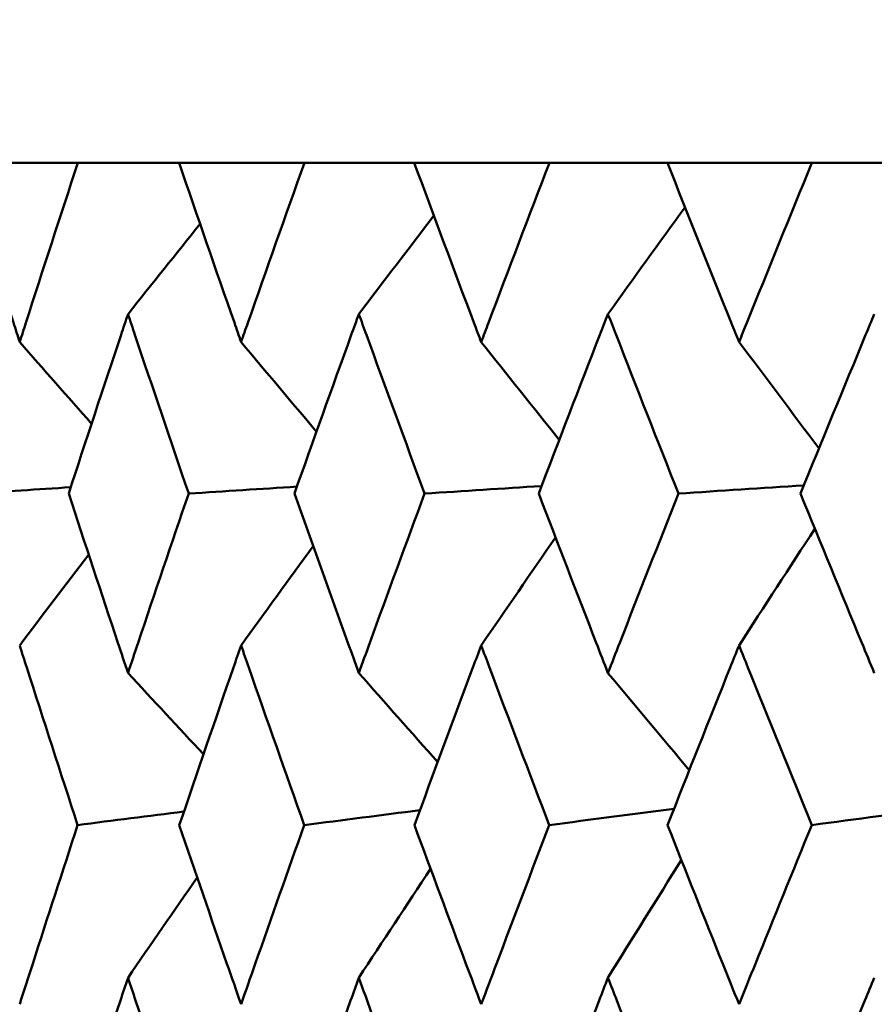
# Model space of a CAD drawing. Header units: millimetres. Extents: x 113 to 2969, y 62 to 2427.
# Tile 299 of 318: x 2032.35 to 2035.2, y 291.52 to 294.8. Entities that reach past the tile are written whole.
import ezdxf

# ---------------------------------------------------------------- set-up
doc = ezdxf.new("R2010")
doc.units = ezdxf.units.MM
doc.header["$LTSCALE"] = 12
doc.layers.add('Widoczne (ISO)', color=7, linetype='Continuous', lineweight=50)

msp = doc.modelspace()

# ---------------------------------------------------------------- linework, layer by layer
at = {"layer": 'Widoczne (ISO)'}
for p, q in [((2032.5467, 294.3264), (2032.1635, 294.3264)), ((2032.5467, 294.3264), (2032.8846, 294.3264)), ((2033.3024, 294.3264), (2032.8846, 294.3264)), ((2033.3024, 294.3264), (2033.6689, 294.3264)), ((2034.1196, 294.3264), (2033.6689, 294.3264)), ((2034.1196, 294.3264), (2034.5132, 294.3264)), ((2034.9952, 294.3264), (2034.5132, 294.3264)), ((2034.9952, 294.3264), (2035.4143, 294.3264))]:
    msp.add_line(p, q, dxfattribs=at)
msp.add_circle((2048.8943, 326.3264), 50, dxfattribs=at)
for points, knots in [([(2032.1635, 294.3264), (2032.2191, 294.1487), (2032.2752, 293.9711), (2032.3389, 293.7719), (2032.3458, 293.7503), (2032.3527, 293.7287)], [0, 0, 0, 0, 0.06135239, 0.06135239, 0.06879633, 0.06879633, 0.06879633, 0.06879633]), ([(2032.3527, 293.7287), (2032.3596, 293.7503), (2032.3665, 293.7718), (2032.4305, 293.971), (2032.4883, 294.1487), (2032.5467, 294.3264)], [0.05393723, 0.05393723, 0.05393723, 0.05393723, 0.06137399, 0.06137399, 0.12273355, 0.12273355, 0.12273355, 0.12273355]), ([(2032.8846, 294.3264), (2032.9454, 294.1487), (2033.0067, 293.9711), (2033.0762, 293.7719), (2033.0837, 293.7503), (2033.0912, 293.7287)], [0, 0, 0, 0, 0.06135239, 0.06135239, 0.06879633, 0.06879633, 0.06879633, 0.06879633]), ([(2033.0912, 293.7287), (2033.0987, 293.7503), (2033.1063, 293.7718), (2033.176, 293.971), (2033.2389, 294.1487), (2033.3024, 294.3264)], [0.05393723, 0.05393723, 0.05393723, 0.05393723, 0.06137399, 0.06137399, 0.12273355, 0.12273355, 0.12273355, 0.12273355]), ([(2033.6689, 294.3264), (2033.7346, 294.1487), (2033.8009, 293.9711), (2033.8758, 293.7719), (2033.884, 293.7503), (2033.8921, 293.7287)], [0, 0, 0, 0, 0.06135239, 0.06135239, 0.06879633, 0.06879633, 0.06879633, 0.06879633]), ([(2033.8921, 293.7287), (2033.9002, 293.7503), (2033.9083, 293.7718), (2033.9836, 293.971), (2034.0513, 294.1487), (2034.1196, 294.3264)], [0.05393723, 0.05393723, 0.05393723, 0.05393723, 0.06137399, 0.06137399, 0.12273355, 0.12273355, 0.12273355, 0.12273355]), ([(2034.5132, 294.3264), (2034.5837, 294.1487), (2034.6546, 293.9711), (2034.7348, 293.7719), (2034.7435, 293.7503), (2034.7522, 293.7287)], [0, 0, 0, 0, 0.06135239, 0.06135239, 0.06879633, 0.06879633, 0.06879633, 0.06879633]), ([(2034.7522, 293.7287), (2034.7609, 293.7503), (2034.7695, 293.7718), (2034.85, 293.971), (2034.9223, 294.1487), (2034.9952, 294.3264)], [0.05393723, 0.05393723, 0.05393723, 0.05393723, 0.06137399, 0.06137399, 0.12273355, 0.12273355, 0.12273355, 0.12273355]), ([(2032.714, 293.8221), (2032.7062, 293.7989), (2032.6984, 293.7757), (2032.6319, 293.5763), (2032.5737, 293.4), (2032.5161, 293.2237)], [0.05804162, 0.05804162, 0.05804162, 0.05804162, 0.06605559, 0.06605559, 0.12689392, 0.12689392, 0.12689392, 0.12689392]), ([(2032.9165, 293.2237), (2032.8562, 293.4), (2032.7965, 293.5762), (2032.7295, 293.7757), (2032.7218, 293.7989), (2032.714, 293.8221)], [0.00523804, 0.00523804, 0.00523804, 0.00523804, 0.06606705, 0.06606705, 0.07409033, 0.07409033, 0.07409033, 0.07409033]), ([(2033.484, 293.8221), (2033.4756, 293.7989), (2033.4672, 293.7757), (2033.395, 293.5763), (2033.3318, 293.4), (2033.2692, 293.2237)], [0.05804162, 0.05804162, 0.05804162, 0.05804162, 0.06605559, 0.06605559, 0.12689392, 0.12689392, 0.12689392, 0.12689392]), ([(2033.7034, 293.2237), (2033.6382, 293.4), (2033.5735, 293.5762), (2033.5009, 293.7757), (2033.4925, 293.7989), (2033.484, 293.8221)], [0.00523804, 0.00523804, 0.00523804, 0.00523804, 0.06606705, 0.06606705, 0.07409033, 0.07409033, 0.07409033, 0.07409033]), ([(2034.3149, 293.8221), (2034.3059, 293.7989), (2034.2968, 293.7757), (2034.2193, 293.5763), (2034.1513, 293.4), (2034.0839, 293.2237)], [0.05804162, 0.05804162, 0.05804162, 0.05804162, 0.06605559, 0.06605559, 0.12689392, 0.12689392, 0.12689392, 0.12689392]), ([(2034.5502, 293.2237), (2034.4803, 293.4), (2034.411, 293.5762), (2034.3331, 293.7757), (2034.324, 293.7989), (2034.3149, 293.8221)], [0.00523804, 0.00523804, 0.00523804, 0.00523804, 0.06606705, 0.06606705, 0.07409033, 0.07409033, 0.07409033, 0.07409033]), ([(2035.2034, 293.8221), (2035.1937, 293.7989), (2035.1841, 293.7757), (2035.1014, 293.5763), (2035.029, 293.4), (2034.9571, 293.2237)], [0.05804162, 0.05804162, 0.05804162, 0.05804162, 0.06605559, 0.06605559, 0.12689392, 0.12689392, 0.12689392, 0.12689392]), ([(2032.5161, 293.2237), (2032.5704, 293.0578), (2032.6251, 292.8919), (2032.6916, 292.6924), (2032.7028, 292.659), (2032.714, 292.6255)], [0.00418374, 0.00418374, 0.00418374, 0.00418374, 0.06147247, 0.06147247, 0.07302352, 0.07302352, 0.07302352, 0.07302352]), ([(2032.714, 292.6255), (2032.7252, 292.6589), (2032.7364, 292.6924), (2032.8033, 292.8918), (2032.8596, 293.0578), (2032.9165, 293.2237)], [0.04993807, 0.04993807, 0.04993807, 0.04993807, 0.0614821, 0.0614821, 0.11877783, 0.11877783, 0.11877783, 0.11877783]), ([(2033.2692, 293.2237), (2033.3282, 293.0578), (2033.3877, 292.8919), (2033.4598, 292.6924), (2033.4719, 292.659), (2033.484, 292.6255)], [0.00418374, 0.00418374, 0.00418374, 0.00418374, 0.06147247, 0.06147247, 0.07302352, 0.07302352, 0.07302352, 0.07302352]), ([(2033.484, 292.6255), (2033.4962, 292.6589), (2033.5083, 292.6924), (2033.5809, 292.8918), (2033.6419, 293.0578), (2033.7034, 293.2237)], [0.04993807, 0.04993807, 0.04993807, 0.04993807, 0.0614821, 0.0614821, 0.11877783, 0.11877783, 0.11877783, 0.11877783]), ([(2034.0839, 293.2237), (2034.1474, 293.0578), (2034.2114, 292.8919), (2034.2889, 292.6924), (2034.3019, 292.659), (2034.3149, 292.6255)], [0.00418374, 0.00418374, 0.00418374, 0.00418374, 0.06147247, 0.06147247, 0.07302352, 0.07302352, 0.07302352, 0.07302352]), ([(2034.3149, 292.6255), (2034.328, 292.6589), (2034.341, 292.6924), (2034.419, 292.8918), (2034.4843, 293.0578), (2034.5502, 293.2237)], [0.04993807, 0.04993807, 0.04993807, 0.04993807, 0.0614821, 0.0614821, 0.11877783, 0.11877783, 0.11877783, 0.11877783]), ([(2034.9571, 293.2237), (2035.0249, 293.0578), (2035.0931, 292.8919), (2035.1756, 292.6924), (2035.1895, 292.659), (2035.2034, 292.6255)], [0.00418374, 0.00418374, 0.00418374, 0.00418374, 0.06147247, 0.06147247, 0.07302352, 0.07302352, 0.07302352, 0.07302352]), ([(2032.5461, 292.1186), (2032.4889, 292.2937), (2032.4322, 292.4689), (2032.3683, 292.6685), (2032.3605, 292.693), (2032.3527, 292.7175)], [0.01044349, 0.01044349, 0.01044349, 0.01044349, 0.07085106, 0.07085106, 0.07930241, 0.07930241, 0.07930241, 0.07930241]), ([(2033.0912, 292.7175), (2033.0827, 292.693), (2033.0742, 292.6685), (2033.0049, 292.4689), (2032.9447, 292.2938), (2032.8852, 292.1186)], [0.06241522, 0.06241522, 0.06241522, 0.06241522, 0.0708546, 0.0708546, 0.13127416, 0.13127416, 0.13127416, 0.13127416]), ([(2033.3018, 292.1186), (2033.2396, 292.2937), (2033.1779, 292.4689), (2033.1083, 292.6685), (2033.0997, 292.693), (2033.0912, 292.7175)], [0.01044349, 0.01044349, 0.01044349, 0.01044349, 0.07085106, 0.07085106, 0.07930241, 0.07930241, 0.07930241, 0.07930241]), ([(2033.8921, 292.7175), (2033.8829, 292.693), (2033.8737, 292.6685), (2033.799, 292.4689), (2033.7339, 292.2938), (2033.6695, 292.1186)], [0.06241522, 0.06241522, 0.06241522, 0.06241522, 0.0708546, 0.0708546, 0.13127416, 0.13127416, 0.13127416, 0.13127416]), ([(2034.119, 292.1186), (2034.0521, 292.2937), (2033.9856, 292.4689), (2033.9105, 292.6685), (2033.9013, 292.693), (2033.8921, 292.7175)], [0.01044349, 0.01044349, 0.01044349, 0.01044349, 0.07085106, 0.07085106, 0.07930241, 0.07930241, 0.07930241, 0.07930241]), ([(2034.7522, 292.7175), (2034.7423, 292.693), (2034.7325, 292.6685), (2034.6526, 292.4689), (2034.5829, 292.2938), (2034.5139, 292.1186)], [0.06241522, 0.06241522, 0.06241522, 0.06241522, 0.0708546, 0.0708546, 0.13127416, 0.13127416, 0.13127416, 0.13127416]), ([(2034.9945, 292.1186), (2034.9231, 292.2937), (2034.8522, 292.4689), (2034.7719, 292.6685), (2034.762, 292.693), (2034.7522, 292.7175)], [0.01044349, 0.01044349, 0.01044349, 0.01044349, 0.07085106, 0.07085106, 0.07930241, 0.07930241, 0.07930241, 0.07930241]), ([(2032.3527, 291.521), (2032.3671, 291.5661), (2032.3816, 291.6112), (2032.4456, 291.8104), (2032.4956, 291.9645), (2032.5461, 292.1186)], [0.04598621, 0.04598621, 0.04598621, 0.04598621, 0.06155279, 0.06155279, 0.11473062, 0.11473062, 0.11473062, 0.11473062]), ([(2032.8852, 292.1186), (2032.9377, 291.9645), (2032.9907, 291.8105), (2033.0598, 291.6113), (2033.0755, 291.5662), (2033.0912, 291.521)], [0.00838421, 0.00838421, 0.00838421, 0.00838421, 0.06155515, 0.06155515, 0.07712864, 0.07712864, 0.07712864, 0.07712864]), ([(2033.0912, 291.521), (2033.1069, 291.5661), (2033.1227, 291.6112), (2033.1925, 291.8104), (2033.2469, 291.9645), (2033.3018, 292.1186)], [0.04598621, 0.04598621, 0.04598621, 0.04598621, 0.06155279, 0.06155279, 0.11473062, 0.11473062, 0.11473062, 0.11473062]), ([(2033.6695, 292.1186), (2033.7263, 291.9645), (2033.7836, 291.8105), (2033.8582, 291.6113), (2033.8751, 291.5662), (2033.8921, 291.521)], [0.00838421, 0.00838421, 0.00838421, 0.00838421, 0.06155515, 0.06155515, 0.07712864, 0.07712864, 0.07712864, 0.07712864]), ([(2033.8921, 291.521), (2033.9091, 291.5661), (2033.9261, 291.6112), (2034.0013, 291.8104), (2034.0599, 291.9645), (2034.119, 292.1186)], [0.04598621, 0.04598621, 0.04598621, 0.04598621, 0.06155279, 0.06155279, 0.11473062, 0.11473062, 0.11473062, 0.11473062]), ([(2034.5139, 292.1186), (2034.5748, 291.9645), (2034.6361, 291.8105), (2034.7159, 291.6113), (2034.734, 291.5662), (2034.7522, 291.521)], [0.00838421, 0.00838421, 0.00838421, 0.00838421, 0.06155515, 0.06155515, 0.07712864, 0.07712864, 0.07712864, 0.07712864]), ([(2034.7522, 291.521), (2034.7703, 291.5661), (2034.7885, 291.6112), (2034.8689, 291.8104), (2034.9315, 291.9645), (2034.9945, 292.1186)], [0.04598621, 0.04598621, 0.04598621, 0.04598621, 0.06155279, 0.06155279, 0.11473062, 0.11473062, 0.11473062, 0.11473062]), ([(2032.714, 291.6098), (2032.7056, 291.5845), (2032.6971, 291.5593), (2032.631, 291.3599), (2032.5738, 291.1859), (2032.5172, 291.0118)], [0.06686277, 0.06686277, 0.06686277, 0.06686277, 0.07557848, 0.07557848, 0.13558897, 0.13558897, 0.13558897, 0.13558897]), ([(2032.9154, 291.0118), (2032.8561, 291.1858), (2032.7974, 291.3598), (2032.7308, 291.5592), (2032.7224, 291.5845), (2032.714, 291.6098)], [0.01556037, 0.01556037, 0.01556037, 0.01556037, 0.07555527, 0.07555527, 0.08428623, 0.08428623, 0.08428623, 0.08428623]), ([(2033.484, 291.6098), (2033.4749, 291.5845), (2033.4658, 291.5593), (2033.394, 291.3599), (2033.3319, 291.1859), (2033.2704, 291.0118)], [0.06686277, 0.06686277, 0.06686277, 0.06686277, 0.07557848, 0.07557848, 0.13558897, 0.13558897, 0.13558897, 0.13558897]), ([(2033.7021, 291.0118), (2033.6381, 291.1858), (2033.5745, 291.3598), (2033.5023, 291.5592), (2033.4932, 291.5845), (2033.484, 291.6098)], [0.01556037, 0.01556037, 0.01556037, 0.01556037, 0.07555527, 0.07555527, 0.08428623, 0.08428623, 0.08428623, 0.08428623]), ([(2034.3149, 291.6098), (2034.3051, 291.5845), (2034.2953, 291.5593), (2034.2182, 291.3599), (2034.1514, 291.1859), (2034.0852, 291.0118)], [0.06686277, 0.06686277, 0.06686277, 0.06686277, 0.07557848, 0.07557848, 0.13558897, 0.13558897, 0.13558897, 0.13558897]), ([(2034.5489, 291.0118), (2034.4802, 291.1858), (2034.4121, 291.3598), (2034.3346, 291.5592), (2034.3248, 291.5845), (2034.3149, 291.6098)], [0.01556037, 0.01556037, 0.01556037, 0.01556037, 0.07555527, 0.07555527, 0.08428623, 0.08428623, 0.08428623, 0.08428623]), ([(2035.2034, 291.6098), (2035.1929, 291.5845), (2035.1825, 291.5593), (2035.1003, 291.3599), (2035.0291, 291.1859), (2034.9584, 291.0118)], [0.06686277, 0.06686277, 0.06686277, 0.06686277, 0.07557848, 0.07557848, 0.13558897, 0.13558897, 0.13558897, 0.13558897])]:
    msp.add_open_spline(points, degree=3, knots=knots, dxfattribs=at)
for points in [[(2034.3149, 293.8221), (2034.4005, 293.9411), (2034.4862, 294.0598), (2034.5721, 294.1783)], [(2033.484, 293.8221), (2033.5673, 293.9317), (2033.6507, 294.041), (2033.7343, 294.1502)], [(2032.714, 293.8221), (2032.794, 293.9224), (2032.8742, 294.0226), (2032.9546, 294.1226)], [(2032.3527, 293.7287), (2032.4326, 293.6379), (2032.5125, 293.5472), (2032.5925, 293.4565)], [(2033.0912, 293.7287), (2033.175, 293.629), (2033.2588, 293.5294), (2033.3427, 293.43)], [(2033.8921, 293.7287), (2033.9788, 293.62), (2034.0656, 293.5113), (2034.1526, 293.4028)], [(2034.7522, 293.7287), (2034.841, 293.6106), (2034.9299, 293.4926), (2035.0188, 293.3748)], [(2034.0935, 293.2489), (2033.9635, 293.2405), (2033.8334, 293.2321), (2033.7034, 293.2237)], [(2034.9682, 293.2511), (2034.8289, 293.242), (2034.6895, 293.2329), (2034.5502, 293.2237)], [(2032.523, 293.2447), (2032.4129, 293.2377), (2032.3028, 293.2307), (2032.1927, 293.2237)], [(2033.2774, 293.2468), (2033.1571, 293.2391), (2033.0368, 293.2314), (2032.9165, 293.2237)], [(2034.7522, 292.7175), (2034.8363, 292.8473), (2034.9206, 292.977), (2035.0051, 293.1064)], [(2033.8921, 292.7175), (2033.9746, 292.8376), (2034.0573, 292.9575), (2034.1401, 293.0772)], [(2032.3527, 292.7175), (2032.4293, 292.8186), (2032.506, 292.9195), (2032.5829, 293.0204)], [(2033.0912, 292.7175), (2033.1712, 292.828), (2033.2514, 292.9384), (2033.3317, 293.0486)], [(2032.714, 292.6255), (2032.7978, 292.5351), (2032.8818, 292.4447), (2032.9658, 292.3545)], [(2033.484, 292.6255), (2033.5716, 292.5264), (2033.6593, 292.4274), (2033.747, 292.3285)], [(2034.3149, 292.6255), (2034.4053, 292.5174), (2034.4957, 292.4094), (2034.5862, 292.3016)], [(2033.6878, 292.1682), (2033.5591, 292.1517), (2033.4305, 292.1351), (2033.3018, 292.1186)], [(2034.5353, 292.1728), (2034.3965, 292.1547), (2034.2578, 292.1367), (2034.119, 292.1186)], [(2035.4398, 292.1775), (2035.2914, 292.1579), (2035.1429, 292.1382), (2034.9945, 292.1186)], [(2032.9006, 292.1638), (2032.7824, 292.1487), (2032.6643, 292.1337), (2032.5461, 292.1186)], [(2034.3149, 291.6098), (2034.3964, 291.7409), (2034.4781, 291.8717), (2034.5599, 292.0023)], [(2033.484, 291.6098), (2033.5637, 291.731), (2033.6435, 291.8519), (2033.7234, 291.9727)], [(2032.714, 291.6098), (2032.7908, 291.7212), (2032.8679, 291.8325), (2032.9451, 291.9436)]]:
    msp.add_open_spline(points, degree=3, dxfattribs=at)

doc.saveas('drawing.dxf')
